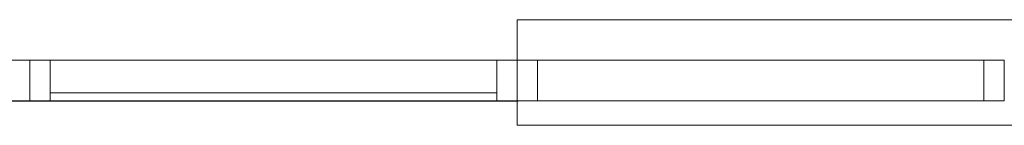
# Model space of a CAD drawing. Header units: inches. Extents: x 15 to 546804, y -66 to 267312.
# Tile 449 of 478: x 455040 to 457465, y 140206 to 140466. Entities that reach past the tile are written whole.
import ezdxf

# ---------------------------------------------------------------- set-up
doc = ezdxf.new("R2010")
doc.units = ezdxf.units.IN
doc.header["$MEASUREMENT"] = 0

msp = doc.modelspace()

# ---------------------------------------------------------------- linework, layer by layer
at = {"color": 7, "lineweight": 20}
for p, q in [((470665.1, 140465.7, 300), (456265.1, 140465.7, 300)), ((456265.1, 140465.7, 300), (456265.1, 140205.7, 300)), ((470665.1, 140465.7, 1000), (456265.1, 140465.7, 1000)), ((456265.1, 140465.7, 1000), (456265.1, 140205.7, 1000)), ((456265.1, 140465.7, 300), (456265.1, 140465.7, 1000)), ((455065.1, 140365.7, 3000), (453865.1, 140365.7, 3000)), ((455065.1, 140365.7, 300), (453865.1, 140365.7, 300)), ((455065.1, 140365.7, 3800), (453865.1, 140365.7, 3800)), ((455065.1, 140365.7, 3000), (453865.1, 140365.7, 3000)), ((456265.1, 140365.7, 3000), (455065.1, 140365.7, 3000)), ((455065.1, 140365.7, 3000), (455065.1, 140365.7, 300)), ((456265.1, 140365.7, 300), (455065.1, 140365.7, 300)), ((455065.1, 140265.7, 3000), (455065.1, 140365.7, 3000)), ((455065.1, 140265.7, 300), (455065.1, 140365.7, 300)), ((455065.1, 140365.7, 300), (455065.1, 140365.7, 3000)), ((455065.1, 140265.7, 3000), (455065.1, 140365.7, 3000)), ((455065.1, 140265.7, 300), (455065.1, 140365.7, 300)), ((456265.1, 140365.7, 3800), (455065.1, 140365.7, 3800)), ((455065.1, 140365.7, 3800), (455065.1, 140365.7, 3000)), ((456265.1, 140365.7, 3000), (455065.1, 140365.7, 3000)), ((455065.1, 140265.7, 3800), (455065.1, 140365.7, 3800)), ((455065.1, 140265.7, 3000), (455065.1, 140365.7, 3000)), ((455065.1, 140365.7, 3000), (455065.1, 140365.7, 3800)), ((455065.1, 140265.7, 3800), (455065.1, 140365.7, 3800)), ((455065.1, 140265.7, 3000), (455065.1, 140365.7, 3000)), ((455115.1, 140365.7, 2950), (456215.1, 140365.7, 2950)), ((456215.1, 140365.7, 350), (455115.1, 140365.7, 350)), ((455115.1, 140265.7, 350), (455115.1, 140365.7, 350)), ((455115.1, 140365.7, 350), (455115.1, 140365.7, 2950)), ((455115.1, 140265.7, 2950), (455115.1, 140365.7, 2950)), ((455115.1, 140365.7, 3750), (456215.1, 140365.7, 3750)), ((456215.1, 140365.7, 3050), (455115.1, 140365.7, 3050)), ((455115.1, 140265.7, 3050), (455115.1, 140365.7, 3050)), ((455115.1, 140365.7, 3050), (455115.1, 140365.7, 3750)), ((455115.1, 140265.7, 3750), (455115.1, 140365.7, 3750)), ((456215.1, 140365.7, 2950), (456215.1, 140365.7, 350)), ((456215.1, 140265.7, 350), (456215.1, 140365.7, 350)), ((456215.1, 140265.7, 2950), (456215.1, 140365.7, 2950)), ((456215.1, 140365.7, 3750), (456215.1, 140365.7, 3050)), ((456215.1, 140265.7, 3050), (456215.1, 140365.7, 3050)), ((456215.1, 140265.7, 3750), (456215.1, 140365.7, 3750)), ((456265.1, 140365.7, 300), (456265.1, 140365.7, 3000)), ((456265.1, 140265.7, 3000), (456265.1, 140365.7, 3000)), ((456265.1, 140265.7, 300), (456265.1, 140365.7, 300)), ((457465.1, 140365.7, 3000), (456265.1, 140365.7, 3000)), ((456265.1, 140365.7, 3000), (456265.1, 140365.7, 1000)), ((457465.1, 140365.7, 1000), (456265.1, 140365.7, 1000)), ((456265.1, 140265.7, 3000), (456265.1, 140365.7, 3000)), ((456265.1, 140265.7, 1000), (456265.1, 140365.7, 1000)), ((456265.1, 140365.7, 3000), (456265.1, 140365.7, 3800)), ((456265.1, 140265.7, 3800), (456265.1, 140365.7, 3800)), ((456265.1, 140265.7, 3000), (456265.1, 140365.7, 3000)), ((456315.1, 140365.7, 2950), (457415.1, 140365.7, 2950)), ((457415.1, 140365.7, 1050), (456315.1, 140365.7, 1050)), ((456315.1, 140265.7, 1050), (456315.1, 140365.7, 1050)), ((456315.1, 140365.7, 1050), (456315.1, 140365.7, 2950)), ((456315.1, 140265.7, 2950), (456315.1, 140365.7, 2950)), ((457415.1, 140365.7, 2950), (457415.1, 140365.7, 1050)), ((457415.1, 140265.7, 1050), (457415.1, 140365.7, 1050)), ((457415.1, 140265.7, 2950), (457415.1, 140365.7, 2950)), ((457465.1, 140365.7, 1000), (457465.1, 140365.7, 3000)), ((457465.1, 140265.7, 3000), (457465.1, 140365.7, 3000)), ((451096.1, 140265.7, 3000), (456268.1, 140265.1, 3000)), ((451096.1, 140265.7, 3800), (456268.1, 140265.1, 3800)), ((455065.1, 140265.7, 3000), (453865.1, 140265.7, 3000)), ((455065.1, 140265.7, 300), (453865.1, 140265.7, 300)), ((455065.1, 140265.7, 3800), (453865.1, 140265.7, 3800)), ((455065.1, 140265.7, 3000), (453865.1, 140265.7, 3000)), ((456265.1, 140265.7, 3000), (455065.1, 140265.7, 3000)), ((456265.1, 140265.7, 300), (455065.1, 140265.7, 300)), ((455065.1, 140265.7, 3000), (455065.1, 140265.7, 300)), ((455065.1, 140265.7, 300), (455065.1, 140265.7, 3000)), ((456265.1, 140265.7, 3800), (455065.1, 140265.7, 3800)), ((456265.1, 140265.7, 3000), (455065.1, 140265.7, 3000)), ((455065.1, 140265.7, 3800), (455065.1, 140265.7, 3000)), ((455065.1, 140265.7, 3000), (455065.1, 140265.7, 3800)), ((455115.1, 140285.7, 3050), (455115.1, 140285.7, 3750)), ((455115.1, 140285.7, 3750), (456215.1, 140285.7, 3750)), ((456215.1, 140285.7, 3050), (455115.1, 140285.7, 3050)), ((455115.1, 140265.7, 3750), (455115.1, 140285.7, 3750)), ((455115.1, 140265.7, 3050), (455115.1, 140285.7, 3050)), ((455115.1, 140265.7, 2950), (456215.1, 140265.7, 2950)), ((456215.1, 140265.7, 350), (455115.1, 140265.7, 350)), ((455115.1, 140265.7, 350), (455115.1, 140265.7, 2950)), ((455115.1, 140265.7, 3750), (456215.1, 140265.7, 3750)), ((456215.1, 140265.7, 3050), (455115.1, 140265.7, 3050)), ((455115.1, 140265.7, 3050), (455115.1, 140265.7, 3750)), ((455115.1, 140265.7, 3750), (456215.1, 140265.7, 3750)), ((455115.1, 140265.7, 3050), (455115.1, 140265.7, 3750)), ((456215.1, 140265.7, 3050), (455115.1, 140265.7, 3050)), ((455115.1, 140265.7, 2950), (456215.1, 140265.7, 2950)), ((455115.1, 140265.7, 350), (455115.1, 140265.7, 2950)), ((456215.1, 140265.7, 350), (455115.1, 140265.7, 350)), ((456215.1, 140285.7, 3750), (456215.1, 140285.7, 3050)), ((456215.1, 140265.7, 3750), (456215.1, 140285.7, 3750)), ((456215.1, 140265.7, 3050), (456215.1, 140285.7, 3050)), ((456215.1, 140265.7, 2950), (456215.1, 140265.7, 350)), ((456215.1, 140265.7, 3750), (456215.1, 140265.7, 3050)), ((456215.1, 140265.7, 3750), (456215.1, 140265.7, 3050)), ((456215.1, 140265.7, 2950), (456215.1, 140265.7, 350)), ((456265.1, 140265.7, 300), (456265.1, 140265.7, 3000)), ((457465.1, 140265.7, 3000), (456265.1, 140265.7, 3000)), ((457465.1, 140265.7, 1000), (456265.1, 140265.7, 1000)), ((456265.1, 140265.7, 3000), (456265.1, 140265.7, 1000)), ((456265.1, 140265.7, 3000), (456265.1, 140265.7, 3800)), ((456268.1, 140265.1, 3000), (456268.1, 140265.1, 3800)), ((456315.1, 140265.7, 2950), (457415.1, 140265.7, 2950)), ((457415.1, 140265.7, 1050), (456315.1, 140265.7, 1050)), ((456315.1, 140265.7, 1050), (456315.1, 140265.7, 2950)), ((457415.1, 140265.7, 2950), (457415.1, 140265.7, 1050)), ((457465.1, 140265.7, 1000), (457465.1, 140265.7, 3000)), ((456265.1, 140205.7, 300), (470665.1, 140205.7, 300)), ((456265.1, 140205.7, 1000), (470665.1, 140205.7, 1000)), ((456265.1, 140205.7, 300), (456265.1, 140205.7, 1000))]:
    msp.add_line(p, q, dxfattribs=at)
for points, invisible_edges in [([(456265.1, 140465.7, 1000), (456265.1, 140205.7, 300), (456265.1, 140205.7, 1000)], 1), ([(456265.1, 140205.7, 300), (456265.1, 140465.7, 1000), (456265.1, 140465.7, 300)], 1), ([(456265.1, 140465.7, 1000), (470665.1, 140465.7, 300), (456265.1, 140465.7, 300)], 1), ([(470665.1, 140465.7, 300), (456265.1, 140465.7, 1000), (470665.1, 140465.7, 1000)], 1), ([(470665.1, 140205.7, 1000), (456265.1, 140465.7, 1000), (456265.1, 140205.7, 1000)], 1), ([(456265.1, 140465.7, 1000), (470665.1, 140205.7, 1000), (470665.1, 140465.7, 1000)], 1), ([(470665.1, 140465.7, 300), (456265.1, 140205.7, 300), (456265.1, 140465.7, 300)], 1), ([(456265.1, 140205.7, 300), (470665.1, 140465.7, 300), (470665.1, 140205.7, 300)], 1), ([(455065.1, 140265.7, 3000), (453865.1, 140365.7, 3000), (453865.1, 140265.7, 3000)], 1), ([(453865.1, 140365.7, 3000), (455065.1, 140265.7, 3000), (455065.1, 140365.7, 3000)], 1), ([(453865.1, 140365.7, 300), (453915.1, 140365.7, 350), (455065.1, 140365.7, 300)], 3), ([(455065.1, 140365.7, 3000), (455015.1, 140365.7, 2950), (453865.1, 140365.7, 3000)], 3), ([(455065.1, 140365.7, 300), (453865.1, 140265.7, 300), (453865.1, 140365.7, 300)], 1), ([(453865.1, 140265.7, 300), (455065.1, 140365.7, 300), (455065.1, 140265.7, 300)], 1), ([(455065.1, 140265.7, 3800), (453865.1, 140365.7, 3800), (453865.1, 140265.7, 3800)], 1), ([(453865.1, 140365.7, 3800), (455065.1, 140265.7, 3800), (455065.1, 140365.7, 3800)], 1), ([(455065.1, 140365.7, 3000), (453865.1, 140265.7, 3000), (453865.1, 140365.7, 3000)], 1), ([(453865.1, 140265.7, 3000), (455065.1, 140365.7, 3000), (455065.1, 140265.7, 3000)], 1), ([(453865.1, 140365.7, 3000), (453915.1, 140365.7, 3050), (455065.1, 140365.7, 3000)], 3), ([(455065.1, 140365.7, 3800), (455015.1, 140365.7, 3750), (453865.1, 140365.7, 3800)], 3), ([(455015.1, 140365.7, 350), (455065.1, 140365.7, 300), (453915.1, 140365.7, 350)], 3), ([(455015.1, 140365.7, 3050), (455065.1, 140365.7, 3000), (453915.1, 140365.7, 3050)], 3), ([(455065.1, 140365.7, 300), (455015.1, 140365.7, 350), (455065.1, 140365.7, 3000)], 3), ([(455065.1, 140365.7, 3000), (455015.1, 140365.7, 350), (455015.1, 140365.7, 2950)], 13), ([(455065.1, 140365.7, 3000), (455015.1, 140365.7, 3050), (455065.1, 140365.7, 3800)], 3), ([(455065.1, 140365.7, 3800), (455015.1, 140365.7, 3050), (455015.1, 140365.7, 3750)], 13), ([(455065.1, 140365.7, 3000), (455065.1, 140265.7, 300), (455065.1, 140265.7, 3000)], 1), ([(455065.1, 140265.7, 300), (455065.1, 140365.7, 3000), (455065.1, 140365.7, 300)], 1), ([(455065.1, 140365.7, 300), (455065.1, 140265.7, 3000), (455065.1, 140265.7, 300)], 1), ([(455065.1, 140265.7, 3000), (455065.1, 140365.7, 300), (455065.1, 140365.7, 3000)], 1), ([(455065.1, 140365.7, 3800), (455065.1, 140265.7, 3000), (455065.1, 140265.7, 3800)], 1), ([(455065.1, 140265.7, 3000), (455065.1, 140365.7, 3800), (455065.1, 140365.7, 3000)], 1), ([(455065.1, 140365.7, 3000), (455065.1, 140265.7, 3800), (455065.1, 140265.7, 3000)], 1), ([(455065.1, 140265.7, 3800), (455065.1, 140365.7, 3000), (455065.1, 140365.7, 3800)], 1), ([(455065.1, 140365.7, 3000), (455115.1, 140365.7, 3050), (456265.1, 140365.7, 3000)], 3), ([(455115.1, 140365.7, 3050), (455065.1, 140365.7, 3000), (455065.1, 140365.7, 3800)], 13), ([(455115.1, 140365.7, 3050), (455065.1, 140365.7, 3800), (455115.1, 140365.7, 3750)], 3), ([(455115.1, 140365.7, 3750), (455065.1, 140365.7, 3800), (456215.1, 140365.7, 3750)], 3), ([(456265.1, 140365.7, 3800), (456215.1, 140365.7, 3750), (455065.1, 140365.7, 3800)], 3), ([(456265.1, 140365.7, 3000), (455065.1, 140265.7, 3000), (455065.1, 140365.7, 3000)], 1), ([(455065.1, 140265.7, 3000), (456265.1, 140365.7, 3000), (456265.1, 140265.7, 3000)], 1), ([(456265.1, 140265.7, 3800), (455065.1, 140365.7, 3800), (455065.1, 140265.7, 3800)], 1), ([(455065.1, 140365.7, 3800), (456265.1, 140265.7, 3800), (456265.1, 140365.7, 3800)], 1), ([(456265.1, 140365.7, 300), (455065.1, 140265.7, 300), (455065.1, 140365.7, 300)], 1), ([(455065.1, 140265.7, 300), (456265.1, 140365.7, 300), (456265.1, 140265.7, 300)], 1), ([(455065.1, 140365.7, 300), (455115.1, 140365.7, 350), (456265.1, 140365.7, 300)], 3), ([(455115.1, 140365.7, 350), (455065.1, 140365.7, 300), (455065.1, 140365.7, 3000)], 13), ([(455115.1, 140365.7, 350), (455065.1, 140365.7, 3000), (455115.1, 140365.7, 2950)], 3), ([(455115.1, 140365.7, 2950), (455065.1, 140365.7, 3000), (456215.1, 140365.7, 2950)], 3), ([(456265.1, 140365.7, 3000), (456215.1, 140365.7, 2950), (455065.1, 140365.7, 3000)], 3), ([(456265.1, 140265.7, 3000), (455065.1, 140365.7, 3000), (455065.1, 140265.7, 3000)], 1), ([(455065.1, 140365.7, 3000), (456265.1, 140265.7, 3000), (456265.1, 140365.7, 3000)], 1), ([(455115.1, 140365.7, 350), (455115.1, 140265.7, 2950), (455115.1, 140265.7, 350)], 1), ([(455115.1, 140265.7, 2950), (455115.1, 140365.7, 350), (455115.1, 140365.7, 2950)], 1), ([(455115.1, 140365.7, 3050), (455115.1, 140265.7, 3750), (455115.1, 140265.7, 3050)], 1), ([(455115.1, 140265.7, 3750), (455115.1, 140365.7, 3050), (455115.1, 140365.7, 3750)], 1), ([(456215.1, 140365.7, 3050), (456265.1, 140365.7, 3000), (455115.1, 140365.7, 3050)], 3), ([(456215.1, 140365.7, 3750), (455115.1, 140265.7, 3750), (455115.1, 140365.7, 3750)], 1), ([(455115.1, 140265.7, 3750), (456215.1, 140365.7, 3750), (456215.1, 140265.7, 3750)], 1), ([(456215.1, 140265.7, 3050), (455115.1, 140365.7, 3050), (455115.1, 140265.7, 3050)], 1), ([(455115.1, 140365.7, 3050), (456215.1, 140265.7, 3050), (456215.1, 140365.7, 3050)], 1), ([(456215.1, 140365.7, 2950), (455115.1, 140265.7, 2950), (455115.1, 140365.7, 2950)], 1), ([(455115.1, 140265.7, 2950), (456215.1, 140365.7, 2950), (456215.1, 140265.7, 2950)], 1), ([(456215.1, 140365.7, 350), (456265.1, 140365.7, 300), (455115.1, 140365.7, 350)], 3), ([(456215.1, 140265.7, 350), (455115.1, 140365.7, 350), (455115.1, 140265.7, 350)], 1), ([(455115.1, 140365.7, 350), (456215.1, 140265.7, 350), (456215.1, 140365.7, 350)], 1), ([(456265.1, 140365.7, 3000), (456215.1, 140365.7, 3050), (456265.1, 140365.7, 3800)], 3), ([(456265.1, 140365.7, 3800), (456215.1, 140365.7, 3050), (456215.1, 140365.7, 3750)], 13), ([(456215.1, 140365.7, 3750), (456215.1, 140265.7, 3050), (456215.1, 140265.7, 3750)], 1), ([(456215.1, 140265.7, 3050), (456215.1, 140365.7, 3750), (456215.1, 140365.7, 3050)], 1), ([(456265.1, 140365.7, 300), (456215.1, 140365.7, 350), (456265.1, 140365.7, 3000)], 3), ([(456265.1, 140365.7, 3000), (456215.1, 140365.7, 350), (456215.1, 140365.7, 2950)], 13), ([(456215.1, 140365.7, 2950), (456215.1, 140265.7, 350), (456215.1, 140265.7, 2950)], 1), ([(456215.1, 140265.7, 350), (456215.1, 140365.7, 2950), (456215.1, 140365.7, 350)], 1), ([(456265.1, 140365.7, 3000), (456265.1, 140265.7, 3800), (456265.1, 140265.7, 3000)], 1), ([(456265.1, 140265.7, 3800), (456265.1, 140365.7, 3000), (456265.1, 140365.7, 3800)], 1), ([(456265.1, 140365.7, 3000), (456265.1, 140265.7, 1000), (456265.1, 140265.7, 3000)], 1), ([(456265.1, 140265.7, 1000), (456265.1, 140365.7, 3000), (456265.1, 140365.7, 1000)], 1), ([(456265.1, 140365.7, 1000), (456315.1, 140365.7, 1050), (457465.1, 140365.7, 1000)], 3), ([(456315.1, 140365.7, 1050), (456265.1, 140365.7, 1000), (456265.1, 140365.7, 3000)], 13), ([(456315.1, 140365.7, 1050), (456265.1, 140365.7, 3000), (456315.1, 140365.7, 2950)], 3), ([(456315.1, 140365.7, 2950), (456265.1, 140365.7, 3000), (457415.1, 140365.7, 2950)], 3), ([(457465.1, 140365.7, 3000), (457415.1, 140365.7, 2950), (456265.1, 140365.7, 3000)], 3), ([(457465.1, 140365.7, 1000), (456265.1, 140265.7, 1000), (456265.1, 140365.7, 1000)], 1), ([(456265.1, 140265.7, 1000), (457465.1, 140365.7, 1000), (457465.1, 140265.7, 1000)], 1), ([(457465.1, 140265.7, 3000), (456265.1, 140365.7, 3000), (456265.1, 140265.7, 3000)], 1), ([(456265.1, 140365.7, 3000), (457465.1, 140265.7, 3000), (457465.1, 140365.7, 3000)], 1), ([(456265.1, 140365.7, 300), (456265.1, 140265.7, 3000), (456265.1, 140265.7, 300)], 1), ([(456265.1, 140265.7, 3000), (456265.1, 140365.7, 300), (456265.1, 140365.7, 3000)], 1), ([(456315.1, 140365.7, 1050), (456315.1, 140265.7, 2950), (456315.1, 140265.7, 1050)], 1), ([(456315.1, 140265.7, 2950), (456315.1, 140365.7, 1050), (456315.1, 140365.7, 2950)], 1), ([(457415.1, 140365.7, 1050), (457465.1, 140365.7, 1000), (456315.1, 140365.7, 1050)], 3), ([(457415.1, 140365.7, 2950), (456315.1, 140265.7, 2950), (456315.1, 140365.7, 2950)], 1), ([(456315.1, 140265.7, 2950), (457415.1, 140365.7, 2950), (457415.1, 140265.7, 2950)], 1), ([(457415.1, 140265.7, 1050), (456315.1, 140365.7, 1050), (456315.1, 140265.7, 1050)], 1), ([(456315.1, 140365.7, 1050), (457415.1, 140265.7, 1050), (457415.1, 140365.7, 1050)], 1), ([(457415.1, 140365.7, 2950), (457415.1, 140265.7, 1050), (457415.1, 140265.7, 2950)], 1), ([(457415.1, 140265.7, 1050), (457415.1, 140365.7, 2950), (457415.1, 140365.7, 1050)], 1), ([(457465.1, 140365.7, 1000), (457415.1, 140365.7, 1050), (457465.1, 140365.7, 3000)], 3), ([(457465.1, 140365.7, 3000), (457415.1, 140365.7, 1050), (457415.1, 140365.7, 2950)], 13), ([(457465.1, 140365.7, 1000), (457465.1, 140265.7, 3000), (457465.1, 140265.7, 1000)], 1), ([(457465.1, 140265.7, 3000), (457465.1, 140365.7, 1000), (457465.1, 140365.7, 3000)], 1), ([(451096.1, 140265.7, 3800), (456268.1, 140265.1, 3000), (451096.1, 140265.7, 3000)], 1), ([(456268.1, 140265.1, 3000), (451096.1, 140265.7, 3800), (456268.1, 140265.1, 3800)], 1), ([(453865.1, 140265.7, 300), (453915.1, 140265.7, 350), (455065.1, 140265.7, 300)], 3), ([(455065.1, 140265.7, 3000), (455015.1, 140265.7, 2950), (453865.1, 140265.7, 3000)], 3), ([(453865.1, 140265.7, 3000), (453915.1, 140265.7, 3050), (455065.1, 140265.7, 3000)], 3), ([(455065.1, 140265.7, 3800), (455015.1, 140265.7, 3750), (453865.1, 140265.7, 3800)], 3), ([(455015.1, 140265.7, 350), (455065.1, 140265.7, 300), (453915.1, 140265.7, 350)], 3), ([(455015.1, 140265.7, 3050), (455065.1, 140265.7, 3000), (453915.1, 140265.7, 3050)], 3), ([(455065.1, 140265.7, 300), (455015.1, 140265.7, 350), (455065.1, 140265.7, 3000)], 3), ([(455065.1, 140265.7, 3000), (455015.1, 140265.7, 350), (455015.1, 140265.7, 2950)], 13), ([(455065.1, 140265.7, 3000), (455015.1, 140265.7, 3050), (455065.1, 140265.7, 3800)], 3), ([(455065.1, 140265.7, 3800), (455015.1, 140265.7, 3050), (455015.1, 140265.7, 3750)], 13), ([(455065.1, 140265.7, 3000), (455115.1, 140265.7, 3050), (456265.1, 140265.7, 3000)], 3), ([(455115.1, 140265.7, 3050), (455065.1, 140265.7, 3000), (455065.1, 140265.7, 3800)], 13), ([(455115.1, 140265.7, 3050), (455065.1, 140265.7, 3800), (455115.1, 140265.7, 3750)], 3), ([(455115.1, 140265.7, 3750), (455065.1, 140265.7, 3800), (456215.1, 140265.7, 3750)], 3), ([(456265.1, 140265.7, 3800), (456215.1, 140265.7, 3750), (455065.1, 140265.7, 3800)], 3), ([(455065.1, 140265.7, 300), (455115.1, 140265.7, 350), (456265.1, 140265.7, 300)], 3), ([(455115.1, 140265.7, 350), (455065.1, 140265.7, 300), (455065.1, 140265.7, 3000)], 13), ([(455115.1, 140265.7, 350), (455065.1, 140265.7, 3000), (455115.1, 140265.7, 2950)], 3), ([(455115.1, 140265.7, 2950), (455065.1, 140265.7, 3000), (456215.1, 140265.7, 2950)], 3), ([(456265.1, 140265.7, 3000), (456215.1, 140265.7, 2950), (455065.1, 140265.7, 3000)], 3), ([(455115.1, 140285.7, 3750), (456215.1, 140285.7, 3050), (455115.1, 140285.7, 3050)], 1), ([(456215.1, 140285.7, 3050), (455115.1, 140285.7, 3750), (456215.1, 140285.7, 3750)], 1), ([(455115.1, 140285.7, 3750), (455115.1, 140265.7, 3050), (455115.1, 140265.7, 3750)], 1), ([(455115.1, 140265.7, 3050), (455115.1, 140285.7, 3750), (455115.1, 140285.7, 3050)], 1), ([(456215.1, 140265.7, 3750), (455115.1, 140285.7, 3750), (455115.1, 140265.7, 3750)], 1), ([(455115.1, 140285.7, 3750), (456215.1, 140265.7, 3750), (456215.1, 140285.7, 3750)], 1), ([(456215.1, 140285.7, 3050), (455115.1, 140265.7, 3050), (455115.1, 140285.7, 3050)], 1), ([(455115.1, 140265.7, 3050), (456215.1, 140285.7, 3050), (456215.1, 140265.7, 3050)], 1), ([(456215.1, 140265.7, 3050), (455115.1, 140265.7, 3750), (455115.1, 140265.7, 3050)], 1), ([(455115.1, 140265.7, 3750), (456215.1, 140265.7, 3050), (456215.1, 140265.7, 3750)], 1), ([(456215.1, 140265.7, 3050), (456265.1, 140265.7, 3000), (455115.1, 140265.7, 3050)], 3), ([(455115.1, 140265.7, 350), (455115.1, 140265.7, 2950), (456215.1, 140265.7, 350)], 2), ([(456215.1, 140265.7, 2950), (456215.1, 140265.7, 350), (455115.1, 140265.7, 2950)], 2), ([(456215.1, 140265.7, 350), (456265.1, 140265.7, 300), (455115.1, 140265.7, 350)], 3), ([(456215.1, 140285.7, 3050), (456215.1, 140265.7, 3750), (456215.1, 140265.7, 3050)], 1), ([(456215.1, 140265.7, 3750), (456215.1, 140285.7, 3050), (456215.1, 140285.7, 3750)], 1), ([(456265.1, 140265.7, 3000), (456215.1, 140265.7, 3050), (456265.1, 140265.7, 3800)], 3), ([(456265.1, 140265.7, 3800), (456215.1, 140265.7, 3050), (456215.1, 140265.7, 3750)], 13), ([(456265.1, 140265.7, 300), (456215.1, 140265.7, 350), (456265.1, 140265.7, 3000)], 3), ([(456265.1, 140265.7, 3000), (456215.1, 140265.7, 350), (456215.1, 140265.7, 2950)], 13), ([(456265.1, 140265.7, 1000), (456315.1, 140265.7, 1050), (457465.1, 140265.7, 1000)], 3), ([(456315.1, 140265.7, 1050), (456265.1, 140265.7, 1000), (456265.1, 140265.7, 3000)], 13), ([(456315.1, 140265.7, 1050), (456265.1, 140265.7, 3000), (456315.1, 140265.7, 2950)], 3), ([(456315.1, 140265.7, 2950), (456265.1, 140265.7, 3000), (457415.1, 140265.7, 2950)], 3), ([(457465.1, 140265.7, 3000), (457415.1, 140265.7, 2950), (456265.1, 140265.7, 3000)], 3), ([(456315.1, 140265.7, 2950), (457415.1, 140265.7, 1050), (456315.1, 140265.7, 1050)], 1), ([(457415.1, 140265.7, 1050), (456315.1, 140265.7, 2950), (457415.1, 140265.7, 2950)], 1), ([(457415.1, 140265.7, 1050), (457465.1, 140265.7, 1000), (456315.1, 140265.7, 1050)], 3), ([(457465.1, 140265.7, 1000), (457415.1, 140265.7, 1050), (457465.1, 140265.7, 3000)], 3), ([(457465.1, 140265.7, 3000), (457415.1, 140265.7, 1050), (457415.1, 140265.7, 2950)], 13), ([(470665.1, 140205.7, 1000), (456265.1, 140205.7, 300), (470665.1, 140205.7, 300)], 1), ([(456265.1, 140205.7, 300), (470665.1, 140205.7, 1000), (456265.1, 140205.7, 1000)], 1)]:
    msp.add_3dface(points, dxfattribs=dict(at, invisible_edges=invisible_edges))

doc.saveas('drawing.dxf')
